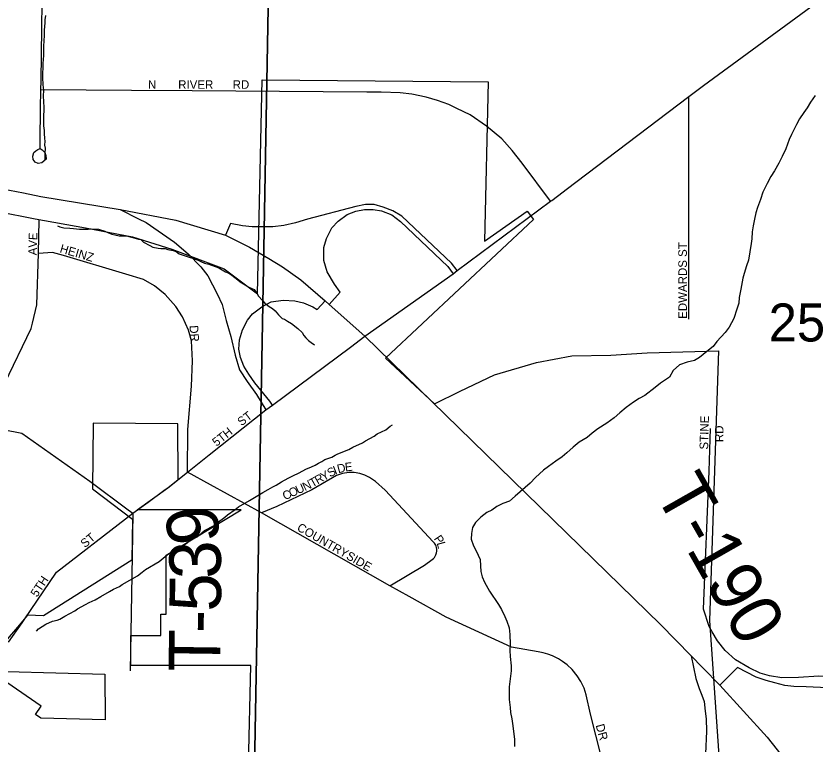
# Model space of a CAD drawing. Extents: x 1588073 to 2013523, y 1090242 to 1357120.
# Drawn here: x 1805571 to 1810221, y 1223262 to 1227498 of the extents above; entities that cross this region are included whole.
import ezdxf

# ---------------------------------------------------------------- set-up
doc = ezdxf.new("R2010")
doc.units = 0
for name, color, linetype in [('GM_X_City_Street', 7, 'Continuous'), ('GM_X_City_Street_Text', 7, 'Continuous'), ('GM_X_Corporation', 7, 'Continuous'), ('GM_X_County_Road', 7, 'Continuous'), ('GM_X_Interchange_Ramps', 7, 'Continuous'), ('GM_X_Minor_River', 7, 'Continuous'), ('GM_X_Section', 7, 'Continuous'), ('GM_X_Section_Text', 7, 'Continuous'), ('GM_X_State_Route', 7, 'Continuous'), ('GM_X_Township_Road', 7, 'Continuous'), ('GM_X_Township_Road_Text', 7, 'Continuous'), ('GM_X_Township_Subdivision', 7, 'Continuous'), ('GM_X_Township_Subdivision_Text', 7, 'Continuous'), ('GM_X_US_Route', 7, 'Continuous')]:
    doc.layers.add(name, color=color, linetype=linetype)

msp = doc.modelspace()

# ---------------------------------------------------------------- linework, layer by layer
at = {"layer": 'GM_X_City_Street'}
for points in [[(1807612.6, 1227055), (1806595.9, 1227062.5), (1806242.9, 1227065.1)], [(1805711.1, 1226727), (1805724, 1226719.2), (1805738.7, 1226703.6), (1805745.3, 1226686), (1805745.9, 1226665.5), (1805733.9, 1226652.9), (1805721.9, 1226643.6)], [(1805386.9, 1225113.7), (1805506, 1225361.7), (1805658.6, 1225679), (1805666.5, 1225710.8), (1805692.8, 1225816.8), (1805701.3, 1226115.7), (1805706.8, 1226312)], [(1806569, 1224843.8), (1806571.6, 1225092.2), (1806593.4, 1225344), (1806598.9, 1225491.9), (1806593.1, 1225607.7), (1806575.1, 1225670.6), (1806540.4, 1225747.7), (1806501.2, 1225808.2), (1806439.9, 1225876.6), (1806376.9, 1225926.9), (1806312.5, 1225964.2), (1806210, 1225995.5), (1805848.6, 1226105), (1805782.9, 1226121.4), (1805701.3, 1226115.7)], [(1806696.3, 1224944.7), (1807026, 1225206)], [(1805386.9, 1225113.7), (1805605.6, 1225070.5), (1806001.1, 1224791)], [(1809623.7, 1223914), (1809623.6, 1223914.3), (1809606.1, 1223945.2), (1809573.1, 1224046.9), (1809604.4, 1224849.7), (1809612.3, 1225098.2)], [(1806439.5, 1224742.1), (1806454.5, 1224753.1), (1806569, 1224843.8), (1806696.3, 1224944.7)], [(1806703.3, 1224770.2), (1806569, 1224843.8)], [(1808000.3, 1224437.3), (1807999.8, 1224437.9), (1807719.9, 1224739.1), (1807663.6, 1224789), (1807628.8, 1224813.3), (1807600.5, 1224827.2), (1807572.8, 1224836.1), (1807539.8, 1224841.4), (1807507.5, 1224841.6), (1807471.9, 1224835.9), (1807437.2, 1224824), (1807292.9, 1224741.1), (1807089.1, 1224643.5), (1806999.4, 1224607.8)], [(1807859.9, 1224119.5), (1807747.5, 1224182.4), (1806999.4, 1224607.8), (1806703.3, 1224770.2)], [(1805618.8, 1223984.3), (1805806.2, 1224262.6), (1806208.9, 1224572.3)], [(1807747.5, 1224182.4), (1807947.7, 1224303.4), (1807992.4, 1224334.8), (1808001.2, 1224342.2), (1808006.3, 1224347.8), (1808011.4, 1224355.3), (1808015.2, 1224362.7), (1808019.2, 1224375.2), (1808020.6, 1224384.9), (1808020.4, 1224396), (1808018.9, 1224404.8), (1808016.4, 1224412.7), (1808013.8, 1224418.6), (1808006.7, 1224430.5), (1808000.3, 1224437.3)], [(1809039.4, 1222947.6), (1808915.1, 1223436.3), (1808890.1, 1223548.6), (1808877.6, 1223586.1), (1808859.3, 1223624.9), (1808837.4, 1223659.6), (1808807.2, 1223695.9), (1808778.7, 1223722.6), (1808752.5, 1223742.4), (1808728.4, 1223757.3), (1808693.7, 1223774.5), (1808665.7, 1223785), (1808638.7, 1223792.6), (1808609.3, 1223798.2), (1808455.6, 1223826.3), (1808074, 1223999.7), (1807859.9, 1224119.5)]]:
    msp.add_lwpolyline(points, dxfattribs=at)
at = {"layer": 'GM_X_Corporation'}
for points in [[(1803528.1, 1226743.5), (1805683.6, 1226317.1), (1805976.4, 1226265.4), (1806249.8, 1226213.3), (1806478.7, 1226142), (1806782.8, 1226027), (1806975.9, 1225880.4), (1807004.6, 1227127.2), (1808319.4, 1227115.4), (1808298.1, 1226187.5), (1808545.3, 1226361.3), (1808582.5, 1226314.1), (1807722.3, 1225507.2), (1808006.5, 1225240.9), (1808155.7, 1225314.7), (1808356.3, 1225410.6), (1808600.4, 1225481.5), (1808805.7, 1225521.1), (1809032.2, 1225524.1), (1809245, 1225537.5), (1809659.7, 1225548.8), (1809607.3, 1223981.3), (1809696.3, 1222690.6)], [(1806924.7, 1223137.6), (1806938.8, 1223719.1), (1806239.2, 1223718.9), (1806239.1, 1223893.1), (1806414.9, 1223893.1), (1806414.9, 1224017.2), (1806445.2, 1224017.2), (1806445.1, 1224361.5), (1806881.3, 1224623.7), (1806277.3, 1224623.9), (1806454.5, 1224753.1), (1806514.1, 1224800.3), (1806513.7, 1225124.5), (1806020.6, 1225129.4), (1806016.9, 1224746.9), (1806250.1, 1224570.3), (1806246, 1224331.5), (1805731.2, 1224007.8), (1805637.4, 1224011.9), (1805580.8, 1223941.6), (1805520.1, 1223872.3)], [(1805518.5, 1223684.3), (1806087.4, 1223669.4), (1806089.7, 1223402.3), (1805715.6, 1223412.1), (1805684.3, 1223433.6), (1805718.3, 1223483.1), (1805517.9, 1223620.8)]]:
    msp.add_lwpolyline(points, dxfattribs=at)
at = {"layer": 'GM_X_County_Road'}
for points in [[(1806326.3, 1224659.5), (1806332.2, 1224663.9), (1806439.5, 1224742.1)], [(1806250.7, 1224604.5), (1806326.3, 1224659.5)], [(1806208.9, 1224572.3), (1806250.7, 1224604.5)], [(1805528.3, 1223854.6), (1805528.3, 1223854.7), (1805607.1, 1223966.9), (1805618.8, 1223984.3)]]:
    msp.add_lwpolyline(points, dxfattribs=at)
at = {"layer": 'GM_X_Interchange_Ramps'}
for points in [[(1808139.1, 1226016.2), (1808106.3, 1226060.4), (1807816.7, 1226332.4), (1807763.8, 1226365.1), (1807708.5, 1226385.3), (1807655.6, 1226400.4), (1807605.2, 1226400.4), (1807549.8, 1226390.3), (1807267.9, 1226314.8), (1807197.4, 1226294.6), (1807129.4, 1226279.5), (1807066.4, 1226272), (1807008.5, 1226272), (1806945.6, 1226272), (1806890.2, 1226277), (1806819.8, 1226290.7), (1806790.8, 1226223.5)], [(1807393.8, 1225819.8), (1807457.6, 1225891.2), (1807423.9, 1225937), (1807381.2, 1226010), (1807363.5, 1226075.5), (1807363.5, 1226151.1), (1807378.6, 1226204), (1807408.9, 1226264.4), (1807446.6, 1226304.7), (1807499.5, 1226342.5), (1807549.8, 1226362.6), (1807600.2, 1226372.7), (1807650.6, 1226372.7), (1807698.4, 1226365.1), (1807758.8, 1226340), (1807809.2, 1226302.2), (1808083.6, 1226040.3), (1808114.9, 1225998.2)], [(1807064.4, 1225233.6), (1807048.8, 1225257), (1806960.7, 1225362.8), (1806925.5, 1225413.2), (1806897.8, 1225461), (1806877.6, 1225511.4), (1806867.5, 1225559.2), (1806872.6, 1225614.6), (1806890.2, 1225672.6), (1806917.9, 1225728), (1806948.1, 1225765.8), (1807001, 1225806), (1807056.4, 1225833.8), (1807126.9, 1225843.8), (1807194.8, 1225841.3), (1807245.2, 1225828.7), (1807298.1, 1225806), (1807324.1, 1225789.8), (1807369.7, 1225840.9)], [(1810641, 1223283), (1810637.3, 1223301.3), (1810617, 1223353.6), (1810585.9, 1223408.5), (1810555.6, 1223451), (1810506.8, 1223503.3), (1810456, 1223541.1), (1810403.3, 1223564.2), (1810346.1, 1223581.7), (1810294.9, 1223588.5), (1810170.4, 1223593.9), (1810097.7, 1223597.4), (1810046.2, 1223601.8), (1809987.7, 1223618.2), (1809936.1, 1223631.3), (1809877.9, 1223650.2), (1809770.6, 1223707.3), (1809666.5, 1223605.3)]]:
    msp.add_lwpolyline(points, dxfattribs=at)
at = {"layer": 'GM_X_Minor_River'}
for points in [[(1805743.6, 1227500.1), (1805739.1, 1227476.2), (1805738.7, 1227458.2), (1805735.8, 1227416.2), (1805735.2, 1227384.1), (1805731.9, 1227322.1), (1805731.2, 1227290.1), (1805730.7, 1227268), (1805727.8, 1227222), (1805726.1, 1227139.9), (1805727.2, 1227097.8), (1805730.5, 1227065.7), (1805729.8, 1227031.7), (1805731.2, 1226999.6), (1805732.4, 1226965.5), (1805731.1, 1226901.5), (1805730.7, 1226881.4), (1805732.2, 1226859.4), (1805735.7, 1226831.3), (1805735.3, 1226813.3), (1805736.7, 1226785.2), (1805738.4, 1226769.1), (1805737.9, 1226747.1), (1805741.5, 1226729), (1805738.9, 1226699), (1805738.2, 1226663)], [(1810221.3, 1227035.5), (1810194.9, 1226995.7), (1810176.5, 1226963.8), (1810156.1, 1226935.9), (1810131.7, 1226900.1), (1810113.3, 1226866.2), (1810098.9, 1226836.3), (1810084.6, 1226808.4), (1810070.2, 1226778.5), (1810051.6, 1226724.6), (1810031, 1226680.7), (1810010.6, 1226640.8), (1809986, 1226597), (1809963.6, 1226563.2), (1809943.1, 1226523.3), (1809918.5, 1226473.5), (1809904, 1226429.5), (1809887.4, 1226383.6), (1809877.1, 1226351.6), (1809868.7, 1226315.6), (1809862.2, 1226277.6)], [(1805812.1, 1226276.9), (1805825.9, 1226270.6), (1805849.8, 1226266.2), (1805883.8, 1226263.5), (1805905.7, 1226261), (1805941.6, 1226258.3), (1805991.6, 1226257.3), (1806011.6, 1226258.9), (1806051.6, 1226258.1), (1806087.3, 1226245.4), (1806109.1, 1226237), (1806128.9, 1226228.6), (1806146.8, 1226224.2), (1806170.7, 1226219.7), (1806214.7, 1226218.8), (1806236.5, 1226212.4), (1806250.4, 1226208.1), (1806284.2, 1226199.4), (1806298.2, 1226197.1), (1806313.9, 1226182.8), (1806349.4, 1226162.1), (1806367.2, 1226153.7), (1806399.1, 1226147.1), (1806415, 1226144.7), (1806439, 1226144.3), (1806454.9, 1226139.9), (1806486.7, 1226133.3), (1806502.6, 1226127), (1806520.3, 1226114.6), (1806585.8, 1226093.3), (1806599.8, 1226089), (1806613.6, 1226082.7), (1806631.5, 1226076.3), (1806647.3, 1226070), (1806669.1, 1226059.6), (1806693, 1226053.1), (1806752.5, 1226031.8), (1806770.3, 1226021.5), (1806790, 1226009.1), (1806809.8, 1226000.7), (1806827.6, 1225990.3), (1806845.3, 1225975.9), (1806863, 1225963.6), (1806876.7, 1225951.3), (1806904.3, 1225932.7), (1806922.1, 1225922.3), (1806957.7, 1225905.6), (1806975.2, 1225881.2), (1806982.9, 1225867), (1807006.4, 1225842.5), (1807020.1, 1225826.2), (1807043.7, 1225807.7), (1807063.4, 1225795.3), (1807079.1, 1225783), (1807098.6, 1225758.6), (1807120.2, 1225738.1), (1807134.1, 1225733.8), (1807151.8, 1225721.5), (1807175.5, 1225709), (1807210.9, 1225680.2), (1807236.4, 1225655.7), (1807246, 1225639.5), (1807257.7, 1225625.2), (1807273.4, 1225608.9), (1807289.2, 1225598.5), (1807308.9, 1225584.1)], [(1809862.2, 1226277.6), (1809855.8, 1226241.6), (1809853.3, 1226201.6), (1809849, 1226173.5), (1809842.5, 1226125.5), (1809833.9, 1226077.5), (1809823.5, 1226043.5), (1809809, 1225999.6), (1809800.6, 1225971.6), (1809789.9, 1225907.6), (1809779.3, 1225859.6), (1809777, 1225827.6), (1809766.6, 1225791.6), (1809747.9, 1225737.7), (1809721.3, 1225687.8), (1809698.9, 1225656), (1809650.3, 1225604.4), (1809627.9, 1225574.6), (1809591.5, 1225544.9), (1809549, 1225511.3), (1809520.8, 1225493.6), (1809476.6, 1225484), (1809432.4, 1225468.5), (1809396, 1225434.8), (1809373.5, 1225396.9), (1809323, 1225361.4), (1809290.7, 1225335.7), (1809230.1, 1225290.2), (1809197.8, 1225272.5), (1809165.5, 1225250.8), (1809123.1, 1225219.2), (1809084.7, 1225189.6), (1809052.3, 1225159.8), (1809009.9, 1225128.2), (1808957.5, 1225096.7), (1808925.1, 1225071), (1808894.8, 1225045.3), (1808848.4, 1225017.7), (1808814.1, 1224990), (1808777.6, 1224956.3), (1808749.3, 1224932.6), (1808713, 1224906.9), (1808670.6, 1224877.3), (1808640.3, 1224855.6), (1808593.7, 1224812), (1808563.3, 1224780.2), (1808476.3, 1224705), (1808443.9, 1224675.3), (1808403.7, 1224661.7), (1808369.5, 1224644), (1808341.2, 1224622.2), (1808311, 1224608.5), (1808276.6, 1224582.8), (1808246.2, 1224551.1), (1808227.9, 1224521.2), (1808221.5, 1224487.2), (1808221.1, 1224453.2), (1808234.7, 1224414.9), (1808248.4, 1224386.7), (1808271.8, 1224336.4), (1808275.4, 1224298.2), (1808277.1, 1224266.1), (1808284.7, 1224234), (1808298.4, 1224203.8), (1808327.8, 1224151.4), (1808379, 1224074.6), (1808396.7, 1224044.4), (1808416.3, 1224004.1), (1808428, 1223975.9), (1808441.6, 1223937.7), (1808445.1, 1223899.6), (1808446.5, 1223843.4), (1808446.1, 1223805.3), (1808447.7, 1223771.2), (1808453.1, 1223717.1), (1808452.7, 1223687), (1808441.7, 1223594.9), (1808441.3, 1223562.9), (1808440.8, 1223520.8), (1808446.3, 1223474.6), (1808450, 1223444.5), (1808457.6, 1223408.3), (1808463.1, 1223368.2), (1808468.6, 1223320), (1808472.2, 1223289.9), (1808471.8, 1223247.8)], [(1805691.1, 1223917.8), (1805701.4, 1223931.6), (1805743.9, 1223958.8), (1805784.3, 1223976), (1805810.4, 1223983.5), (1805826.5, 1223989.2), (1805854.9, 1224006.7), (1805913.5, 1224037.5), (1805929.7, 1224049.2), (1805976.2, 1224074.3), (1805996.4, 1224086), (1806032.7, 1224101.3), (1806065.1, 1224120.6), (1806115.7, 1224149.7), (1806138, 1224163.3), (1806174.3, 1224178.6), (1806188.5, 1224190.3), (1806277.5, 1224240.6), (1806305.9, 1224262.1), (1806324.2, 1224277.7), (1806405.2, 1224324.2), (1806439.8, 1224353.6), (1806460.1, 1224371.2), (1806543, 1224415.6), (1806569.4, 1224435.1), (1806583.6, 1224446.8), (1806630.1, 1224469.9), (1806652.5, 1224491.5), (1806668.8, 1224505.2), (1806725.3, 1224534.1), (1806741.7, 1224549.8), (1806786.3, 1224581), (1806802.6, 1224594.7), (1806847.2, 1224625.9), (1806865.5, 1224641.5), (1806930.2, 1224678.3), (1807007.2, 1224724.8), (1807039.5, 1224742.2), (1807065.8, 1224757.7), (1807086, 1224767.3), (1807116.4, 1224786.8), (1807154.8, 1224808), (1807183.1, 1224821.5), (1807219.5, 1224840.8), (1807257.9, 1224862.1), (1807290.1, 1224875.4), (1807312.3, 1224885), (1807332.6, 1224896.6), (1807350.7, 1224906.3), (1807369, 1224917.9), (1807409.2, 1224931.1), (1807429.5, 1224942.8), (1807443.6, 1224950.5), (1807508.1, 1224975.2), (1807532.4, 1224988.8), (1807586.9, 1225013.7), (1807605.1, 1225025.4), (1807655.6, 1225052.4), (1807673.9, 1225066.1), (1807724.3, 1225089.1), (1807748.8, 1225110.7), (1807762.9, 1225118.4)]]:
    msp.add_lwpolyline(points, dxfattribs=at)
at = {"layer": 'GM_X_Section'}
msp.add_lwpolyline([(1812227.2, 1228444.3), (1812224.6, 1228344.3), (1812168.6, 1223159.6), (1806959.3, 1223121.7), (1807054, 1228412.1)], close=True, dxfattribs=at)
msp.add_lwpolyline([(1807054, 1228412.1), (1806959.3, 1223121.7), (1805510.7, 1223154.6)], dxfattribs=at)
at = {"layer": 'GM_X_State_Route'}
for points in [[(1809500, 1223775.4), (1809527.5, 1223643.6), (1809547.3, 1223584.2), (1809562.3, 1223546.2)], [(1809562.3, 1223546.2), (1809577, 1223508.9), (1809582.7, 1223454.1)], [(1809582.7, 1223454.1), (1809587.4, 1223408.9), (1809590.4, 1223337.6), (1809584.9, 1223205.9), (1809585.5, 1223073.5)]]:
    msp.add_lwpolyline(points, dxfattribs=at)
at = {"layer": 'GM_X_Township_Road'}
for points in [[(1805716.9, 1227121.4), (1805728, 1227886.3), (1805736.7, 1228156.4), (1805744.1, 1228385.4), (1805991.9, 1228962.9), (1806131.4, 1229287.9), (1806514.7, 1230064), (1807246, 1231743.6), (1807484.9, 1232311.5)], [(1805714.6, 1226960.5), (1805716.1, 1227068.9), (1805716.9, 1227121.4)], [(1806242.9, 1227065.1), (1805716.1, 1227068.9)], [(1808682.1, 1226419.8), (1808516.1, 1226641.5), (1808458.8, 1226715.6), (1808397.8, 1226783.7), (1808309.4, 1226857.7), (1808215.1, 1226922.2), (1808137.7, 1226960), (1808090.8, 1226982), (1808025.1, 1227005.8), (1807958.2, 1227025), (1807874.6, 1227042.9), (1807807.7, 1227050), (1807695.8, 1227054.4), (1807612.6, 1227055)], [(1805711.4, 1226743.6), (1805712.4, 1226808.8), (1805714, 1226922.1), (1805714.6, 1226960.5)], [(1805721.9, 1226643.6), (1805721.8, 1226643.5), (1805700.7, 1226640.3), (1805683, 1226646.9), (1805670.8, 1226662), (1805668.4, 1226682.8), (1805674.5, 1226703.6), (1805686.7, 1226714), (1805699.1, 1226721.9), (1805711.1, 1226727), (1805711.4, 1226743.6)], [(1806001.1, 1224791), (1806224, 1224624.5), (1806224.7, 1224623.9)], [(1806224.7, 1224623.9), (1806250.7, 1224604.5), (1806246.8, 1224357.9)], [(1806246.8, 1224357.9), (1806239.6, 1223911.6), (1806239.6, 1223911.3)], [(1806239.6, 1223911.3), (1806236.1, 1223688.1)], [(1810689.8, 1223292.7), (1810663.1, 1223395.1), (1810628.6, 1223458.3), (1810585.7, 1223513.5), (1810531.8, 1223563.4), (1810468.3, 1223604.8), (1810407.7, 1223631.7), (1810331.1, 1223651.3), (1810243.9, 1223656.8), (1810124.3, 1223649.9), (1810028.1, 1223647.4), (1809957.1, 1223659.5), (1809902.2, 1223674.8), (1809838.6, 1223704.6), (1809759.1, 1223751.5), (1809698.1, 1223806.7), (1809653.6, 1223861.5), (1809623.7, 1223914)]]:
    msp.add_lwpolyline(points, dxfattribs=at)
at = {"layer": 'GM_X_Township_Subdivision'}
msp.add_lwpolyline([(1809486.2, 1225734.1), (1809486.9, 1227029.9)], dxfattribs=at)
at = {"layer": 'GM_X_US_Route'}
for points in [[(1809572.9, 1227093.1), (1810422.8, 1227717.8)], [(1808773.9, 1226488.3), (1809486.9, 1227029.9), (1809572.9, 1227093.1)], [(1805410.2, 1226507.4), (1805614, 1226468)], [(1805614, 1226468), (1805716.4, 1226448.1), (1806176.5, 1226371.5)], [(1808689.4, 1226425.2), (1808755.5, 1226474.4), (1808773.9, 1226488.3)], [(1807517.1, 1225571.6), (1807601.9, 1225635), (1808114.9, 1225998.2), (1808139.1, 1226016.2), (1808682.1, 1226419.8), (1808689.4, 1226425.2)], [(1806176.5, 1226371.5), (1806284.6, 1226318.2)], [(1806176.5, 1226371.5), (1806502.4, 1226309.2), (1806790.8, 1226223.5), (1806930, 1226153.5), (1807042.9, 1226086.7)], [(1806284.6, 1226318.2), (1806328, 1226296.7), (1806494.1, 1226182.5), (1806572.4, 1226114), (1806647.1, 1226039.2), (1806688.2, 1225985.3), (1806742.1, 1225881.4), (1806771.2, 1225819.6), (1806794, 1225726.1), (1806821, 1225632.7), (1806845.9, 1225524.7), (1806872.9, 1225439.6), (1806917, 1225372.1), (1806971, 1225296.3), (1807026, 1225206)], [(1807042.9, 1226086.7), (1807123, 1226039.2), (1807228.9, 1225962.4), (1807369.7, 1225840.9), (1807393.8, 1225819.8), (1807601.9, 1225635)], [(1807601.9, 1225635), (1809322.4, 1223958.4), (1809500, 1223775.4), (1809566.6, 1223707.4)], [(1807290.7, 1225402.6), (1807517.1, 1225571.6)], [(1807026, 1225206), (1807064.4, 1225233.6), (1807290.7, 1225402.6)], [(1809566.6, 1223707.4), (1809568.4, 1223705.6), (1809666.5, 1223605.3), (1809941.9, 1223302.2), (1810052.4, 1223163.3)]]:
    msp.add_lwpolyline(points, dxfattribs=at)

# ---------------------------------------------------------------- texts
at = {"layer": 'GM_X_City_Street_Text'}
for s, rotation, p in [('N', 0, (1806339.2, 1227074)), ('RIVER', 0, (1806515.2, 1227074)), ('RD', 0, (1806832, 1227074)), ('E', 87.976, (1805694.6, 1226192.9)), ('V', 87.9671, (1805693.1, 1226148.9)), ('HEINZ', 343.6895, (1805822.5, 1226123.1)), ('A', 88.3388, (1805691.8, 1226105)), ('DR', 274.0197, (1806580.9, 1225696.6)), ('ST', 37.5682, (1806883.5, 1225109.7)), ('STINE', 88.532, (1809599, 1224974.8)), ('5TH', 38.6658, (1806738.1, 1224990.7)), ('RD', 90, (1809688.5, 1225018.6)), ('S', 29.6056, (1807399.4, 1224812.4)), ('I', 22.1221, (1807428.5, 1224829)), ('D', 14.5239, (1807447.2, 1224836.8)), ('E', 6.6811, (1807488, 1224847.5)), ('T', 29.2079, (1807295.7, 1224753.7)), ('R', 29.6086, (1807326.7, 1224771.1)), ('Y', 29.5768, (1807361.1, 1224790.7)), ('U', 24.6037, (1807212.1, 1224714.4)), ('N', 25.6685, (1807253, 1224733.1)), ('C', 24.6098, (1807136.1, 1224679.6)), ('O', 24.6037, (1807172.1, 1224696.1)), ('COUNTRYSIDE', 330.0388, (1807201.9, 1224507.6)), ('ST', 39.8038, (1805972.4, 1224401)), ('P', 303.7128, (1808001, 1224456.8)), ('L', 285.5738, (1808018.8, 1224431.3)), ('5TH', 56.3099, (1805693.4, 1224113)), ('DR', 285.5276, (1808944.3, 1223371.1))]:
    msp.add_text(s, height=50, rotation=rotation, dxfattribs=at).set_placement(p)
at = {"layer": 'GM_X_Section_Text'}
msp.add_text('25', height=221, rotation=0, dxfattribs=at).set_placement((1809951.6, 1225604.1))
at = {"layer": 'GM_X_Township_Road_Text'}
for s, rotation, p in [('T-190', 299.5953, (1809282.7, 1224725.7)), ('9', 96.623, (1806760.3, 1224441.9)), ('3', 91.0172, (1806765.7, 1224225.2)), ('5', 89.3651, (1806763.7, 1224030.9)), ('-', 89.1786, (1806761.9, 1223906.7)), ('T', 89.1728, (1806758.7, 1223682.3))]:
    msp.add_text(s, height=300, rotation=rotation, dxfattribs=at).set_placement(p)
at = {"layer": 'GM_X_Township_Subdivision_Text'}
msp.add_text('EDWARDS ST', height=50, rotation=90, dxfattribs=at).set_placement((1809475.8, 1225735.8))

doc.saveas('drawing.dxf')
